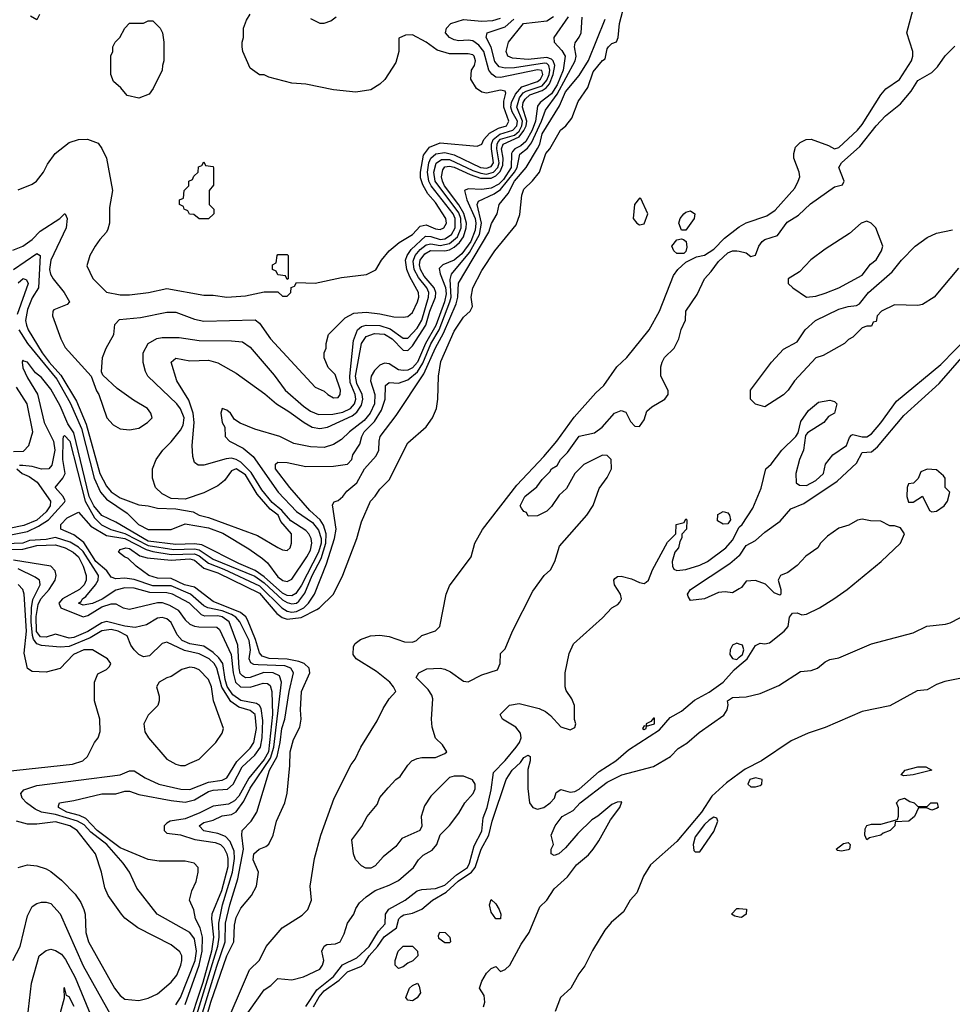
# Model space of a CAD drawing. Header units: inches. Extents: x 2348352 to 2479776, y 460422 to 613655.
# Tile 466 of 590: x 2436896 to 2440919, y 552501 to 556747. Entities that reach past the tile are written whole.
import ezdxf

# ---------------------------------------------------------------- set-up
doc = ezdxf.new("R2010")
doc.units = ezdxf.units.IN
doc.header["$MEASUREMENT"] = 0
doc.layers.add('C4535', color=7, linetype='Continuous')
doc.layers.add('C4545', color=7, linetype='Continuous')

msp = doc.modelspace()

# ---------------------------------------------------------------- linework, layer by layer
at = {"layer": 'C4535', "color": 4}
for points, elevation in [([(2437680.5, 552370), (2437721.2, 552510), (2437789.8, 552710), (2437819.7, 552770), (2437822.3, 552842.3), (2437830, 552874.8), (2437850, 552914.8), (2437896, 552970), (2437918, 553010), (2437926.6, 553070), (2437903.5, 553123.5), (2437906.6, 553150), (2437929.2, 553170), (2437958.4, 553181.6), (2437970, 553191.3), (2437989.4, 553230.6), (2438003.7, 553290), (2438039.3, 553370), (2438049.3, 553410.7), (2438060.9, 553530), (2438062, 553590), (2438076.6, 553643.4), (2438104.4, 553695.6), (2438109.6, 553730), (2438107, 553770), (2438112.3, 553850), (2438147, 553930), (2438144.5, 553950), (2438122.9, 553970), (2438099.4, 553979.4), (2438050, 553989.2), (2437971.8, 553991.8), (2437942.1, 554002.1), (2437930, 554017), (2437913.4, 554073.4), (2437879.1, 554159.1), (2437871.7, 554171.7), (2437848.4, 554190), (2437730, 554237.4), (2437650, 554300.3), (2437607.3, 554310), (2437550, 554337.6), (2437490, 554339.1), (2437452.7, 554350), (2437399, 554390), (2437364, 554424), (2437348, 554430), (2437322, 554450), (2437330, 554462), (2437354, 554470), (2437370, 554466.8), (2437414.6, 554434.6), (2437445.5, 554425.5), (2437550, 554415.5), (2437630, 554422.2), (2437650, 554416), (2437690, 554382), (2437750, 554360.9), (2437930, 554273.5), (2438005.5, 554185.5), (2438028.9, 554168.9), (2438050, 554162.2), (2438110.5, 554169.5), (2438177.3, 554202.7), (2438189.8, 554210.2), (2438249.2, 554270), (2438290, 554351.3), (2438349.6, 554510), (2438370, 554582), (2438408.7, 554670), (2438430, 554692), (2438450, 554722), (2438490, 554762), (2438570, 554922), (2438649.4, 554990.6), (2438677.2, 555030), (2438693.2, 555070), (2438699.3, 555110), (2438702.7, 555210), (2438713.2, 555273.2), (2438770, 555404), (2438810, 555464), (2438839, 555490), (2438849.2, 555510), (2438843.7, 555550), (2438850, 555591), (2438890, 555664.7), (2438945.2, 555750), (2439037.5, 555862.5), (2439052.9, 555907.1), (2439062, 555990), (2439070, 556016), (2439107.6, 556052.4), (2439138, 556090), (2439165.7, 556170), (2439182.4, 556190), (2439229.4, 556270), (2439251.2, 556288.8), (2439277.4, 556322.6), (2439305.1, 556394.9), (2439346, 556454), (2439370, 556522), (2439410, 556571), (2439422, 556578), (2439430, 556622), (2439435.3, 556630), (2439450, 556644.7), (2439470, 556652), (2439477.2, 556670), (2439482.7, 556730), (2439510, 556836)], 44), ([(2436850, 554524), (2436930, 554540.2), (2436977.5, 554562.5), (2437019.8, 554590), (2437090, 554666), (2437091.9, 554671.9), (2437084.2, 554690), (2437049.6, 554730), (2437082.4, 554770), (2437091.5, 554790), (2437082.2, 554850), (2437083.6, 554936.4), (2437085.2, 554950), (2437090, 554953.4), (2437112, 554930), (2437178.4, 554670), (2437219.1, 554599.1), (2437249, 554569), (2437289, 554549), (2437350, 554531.8), (2437450, 554478.7), (2437561.5, 554461.5), (2437650, 554464.7), (2437670, 554460.1), (2437730, 554420.9), (2437910, 554346.6), (2437950, 554317.9), (2438030, 554244.6), (2438050, 554233.4), (2438070, 554227.3), (2438090, 554231.3), (2438100.7, 554239.3), (2438125.6, 554274.4), (2438157.3, 554350), (2438196.7, 554423.3), (2438217, 554490), (2438218.5, 554530), (2438207.1, 554567.1), (2438192.6, 554590), (2438148, 554630), (2438060.7, 554730), (2437999.5, 554810), (2437999, 554830), (2438010, 554838.8), (2438050, 554837.1), (2438130, 554820.7), (2438250, 554821.6), (2438309.5, 554830.5), (2438329.2, 554850), (2438332.3, 554870), (2438363.3, 554916.7), (2438371.5, 554950), (2438382.4, 554970), (2438426.4, 555013.6), (2438457.1, 555062.9), (2438473, 555110), (2438474, 555170), (2438490, 555182.8), (2438530, 555179.5), (2438570, 555194.4), (2438611.3, 555228.7), (2438634.6, 555265.5), (2438670, 555348.9), (2438705.2, 555410), (2438751.9, 555530), (2438757.1, 555550), (2438753.3, 555626.7), (2438758.5, 555650), (2438836.6, 555743.4), (2438879.4, 555820.6), (2438888, 555870), (2438869.8, 555950), (2438874.9, 555965.1), (2438943.3, 555996.7), (2438970, 556014.3), (2439030.6, 556090), (2439042.2, 556110), (2439053.4, 556166.6), (2439086.4, 556193.6), (2439103.7, 556216.3), (2439147, 556310), (2439163.5, 556356.5), (2439214, 556426), (2439291.5, 556570), (2439296.9, 556590), (2439289.4, 556630), (2439292.1, 556647.9), (2439310, 556671), (2439317.6, 556690), (2439321.7, 556758.3)], 52), ([(2436866.3, 555753.7), (2436910, 555770.7), (2436950, 555799.1), (2436984.4, 555835.6), (2437068.7, 555890), (2437088.7, 555910), (2437092, 555910), (2437101, 555890), (2437097.1, 555850), (2437030.4, 555710), (2437024.6, 555670), (2437029.2, 555649.2), (2437040.4, 555630), (2437088, 555570), (2437110.7, 555530), (2437100.7, 555519.3), (2437043.8, 555496.2), (2437038.8, 555490), (2437037.3, 555470), (2437074, 555370), (2437092.8, 555332.8), (2437204.7, 555210), (2437227.1, 555147.1), (2437238, 555130), (2437272, 555030), (2437299.6, 554999.6), (2437330, 554982), (2437370, 554978), (2437410, 554984.7), (2437448, 555010), (2437468, 555030), (2437462, 555050), (2437448, 555070), (2437386.3, 555106.3), (2437316, 555156), (2437254, 555214), (2437248.9, 555228.9), (2437253.2, 555290), (2437269.2, 555330), (2437302.7, 555390), (2437307, 555433), (2437326, 555454), (2437416.6, 555463.4), (2437530, 555485.5), (2437570, 555486), (2437650, 555454.9), (2437690, 555446.4), (2437912, 555452), (2437930, 555438.8), (2437977.3, 555370), (2438170, 555162), (2438210, 555144.7), (2438224.7, 555130), (2438250, 555116), (2438270, 555118), (2438279, 555130), (2438279.3, 555150), (2438256.4, 555216.4), (2438227.3, 555247.3), (2438208.9, 555288.9), (2438208.7, 555310), (2438218, 555330), (2438218, 555350), (2438228, 555390), (2438299.3, 555460.7), (2438338, 555482), (2438390, 555486), (2438450, 555479.1), (2438510, 555465.5), (2438550, 555464), (2438570, 555467.7), (2438590, 555484), (2438612.4, 555530), (2438618.3, 555550), (2438616.9, 555570), (2438578.2, 555638.2), (2438565.6, 555670), (2438560.3, 555710), (2438567.4, 555730), (2438584.6, 555755.4), (2438646.3, 555813.7), (2438670, 555812.1), (2438710, 555799), (2438730, 555801.8), (2438758.7, 555821.3), (2438774.7, 555850), (2438774.5, 555890), (2438766.2, 555910), (2438670.6, 556030), (2438660.9, 556050), (2438655.4, 556090), (2438661.3, 556130), (2438669, 556150), (2438691.1, 556168.9), (2438730, 556174), (2438770, 556163.9), (2438883, 556110), (2438910, 556106.6), (2438930, 556113.4), (2438939.8, 556130), (2438931.6, 556190), (2438931.7, 556210), (2438938.4, 556230), (2438967.3, 556252.7), (2439022.7, 556270), (2439040.2, 556290), (2439042.7, 556310), (2439020.9, 556350), (2439015, 556370), (2439017.5, 556390), (2439034.1, 556425.9), (2439062.3, 556457.7), (2439130, 556481.2), (2439142.6, 556490), (2439153, 556510), (2439147.7, 556527.7), (2439130, 556530.6), (2438970, 556497.2), (2438950, 556499.8), (2438932.2, 556512.2), (2438919.2, 556530), (2438898.4, 556610), (2438877.2, 556637.2), (2438850, 556655.4), (2438830, 556658.9), (2438790, 556655.4), (2438770, 556660.5), (2438749.4, 556670), (2438732.7, 556690), (2438737.2, 556710), (2438756, 556730), (2438810, 556748.5), (2438890, 556740.7), (2438936.2, 556743.8), (2438970, 556754)], 72), ([(2436869.6, 555670.4), (2436970, 555738.4), (2436984, 555730), (2436977.6, 555590), (2436950, 555547), (2436930, 555497.2), (2436920.9, 555450), (2436925.3, 555430), (2436932.2, 555410), (2436992.9, 555310), (2437022.6, 555270), (2437074.1, 555214.1), (2437141.6, 555101.6), (2437182.7, 555002.7), (2437241.8, 554790), (2437270, 554734.9), (2437290, 554710.4), (2437330, 554685.3), (2437410, 554654.8), (2437450.9, 554650.9), (2437490, 554641), (2437570, 554638), (2437644.1, 554624.1), (2437670.5, 554610.5), (2437710, 554600.4), (2437922, 554522), (2438010, 554471), (2438030, 554461), (2438050, 554458), (2438062, 554470), (2438068.7, 554490), (2438068.7, 554530), (2438023.1, 554583.1), (2438010.8, 554610), (2437976, 554636), (2437920.2, 554700.2), (2437870, 554783.5), (2437830, 554809.6), (2437810, 554800.9), (2437779.6, 554760.4), (2437750, 554737), (2437690, 554706), (2437610, 554679), (2437550, 554682), (2437510, 554702), (2437482, 554730), (2437469.3, 554769.3), (2437469.2, 554810), (2437485.2, 554850), (2437513.2, 554890), (2437550, 554926.8), (2437590, 554976.3), (2437601.7, 554998.3), (2437605.4, 555030), (2437590, 555069.4), (2437573.3, 555090), (2437449, 555210), (2437439, 555230), (2437429.1, 555269.1), (2437429.2, 555310), (2437450, 555350.7), (2437487.5, 555372.5), (2437510, 555376.3), (2437584.1, 555375.9), (2437670, 555363.8), (2437810, 555362), (2437857.1, 555357.1), (2437890, 555334.8), (2437993.5, 555213.5), (2438040.5, 555150), (2438120.9, 555080.9), (2438150, 555058.7), (2438184.4, 555044.4), (2438246.3, 555046.3), (2438290, 555054.7), (2438323, 555070), (2438339.8, 555090), (2438346.6, 555110), (2438343.1, 555130), (2438322.2, 555182.2), (2438319.9, 555210), (2438336.2, 555363.8), (2438353, 555410), (2438370, 555423.6), (2438390.7, 555429.3), (2438450, 555428.5), (2438494.1, 555414.1), (2438550, 555373.7), (2438570, 555373.7), (2438610, 555417.4), (2438630, 555450.6), (2438659.8, 555550), (2438660.3, 555570), (2438651.6, 555590), (2438615.8, 555635.8), (2438597.5, 555670), (2438593.8, 555706.2), (2438602.4, 555730), (2438624.1, 555755.9), (2438650, 555776.2), (2438670, 555779.8), (2438710, 555772.5), (2438750, 555781.2), (2438784.5, 555810), (2438800.5, 555850), (2438799.1, 555890), (2438790, 555914.6), (2438688.5, 556050), (2438683, 556090), (2438692, 556128), (2438715.5, 556144.5), (2438750, 556144.5), (2438850, 556097.2), (2438885.1, 556085.1), (2438910, 556081.2), (2438940.3, 556090), (2438958.3, 556110), (2438964.8, 556130), (2438953.8, 556190), (2438955, 556210), (2438960.4, 556219.6), (2438970, 556231.2), (2439030.5, 556249.5), (2439050, 556266.9), (2439062.6, 556290), (2439064.9, 556310), (2439040.2, 556370), (2439052.4, 556410), (2439068.4, 556431.6), (2439080.5, 556439.5), (2439150, 556462.5), (2439170, 556485.6), (2439179.4, 556510), (2439183.2, 556530), (2439178.2, 556550), (2439170, 556557.8), (2439159.8, 556559.8), (2439030, 556539.9), (2438990, 556538), (2438964.2, 556544.2), (2438946.2, 556566.1), (2438929.1, 556629.1), (2438907.8, 556670), (2438912.7, 556690), (2438990, 556716.9), (2439026.9, 556750)], 68), ([(2436890, 556014), (2436950, 556038), (2436968, 556050), (2436999, 556090), (2437015.5, 556124.5), (2437048.7, 556170), (2437110, 556218), (2437149.1, 556230.9), (2437188.9, 556231.1), (2437234, 556214), (2437250.9, 556190.9), (2437271, 556150), (2437296, 556010), (2437283.5, 555936.5), (2437282.8, 555870), (2437276.8, 555843.2), (2437271, 555830), (2437241.1, 555798.9), (2437221, 555770), (2437198, 555730), (2437186, 555686), (2437211.6, 555631.6), (2437270, 555572), (2437330, 555561), (2437370, 555561), (2437451.1, 555571.1), (2437530, 555587.3), (2437690, 555558.8), (2437730, 555558.8), (2437790, 555551), (2437870, 555556), (2437950, 555574), (2438010, 555574), (2438030, 555554), (2438050, 555554), (2438066, 555570), (2438067.3, 555592.7), (2438082, 555598), (2438090, 555614), (2438170, 555611.3), (2438284.7, 555635.3), (2438392.5, 555647.5), (2438432.3, 555667.7), (2438457.2, 555710), (2438489.6, 555750.4), (2438533.4, 555786.6), (2438590, 555820.5), (2438623.6, 555856.4), (2438650, 555861.7), (2438690, 555844.9), (2438710, 555842.6), (2438726, 555850), (2438737.4, 555870), (2438734, 555890), (2438690, 555958.7), (2438656, 555996), (2438635.1, 556035.1), (2438625.3, 556065.3), (2438624.2, 556090), (2438637.3, 556162.7), (2438663.3, 556196.7), (2438710, 556215.5), (2438870, 556201), (2438890, 556210.8), (2438898.7, 556230), (2438921.9, 556258.1), (2438960.9, 556279.1), (2438995.6, 556290), (2439006.6, 556310), (2438984.5, 556370), (2438984.9, 556395.1), (2438993, 556430), (2438990, 556439), (2438970, 556443.7), (2438910, 556429.5), (2438890, 556435.1), (2438866, 556450), (2438842.7, 556490), (2438845.2, 556530), (2438858, 556550), (2438862, 556570), (2438857, 556590), (2438850, 556595.6), (2438830, 556599.6), (2438750, 556599.5), (2438696.2, 556616.2), (2438648.7, 556650), (2438590, 556682), (2438559.6, 556680.4), (2438532, 556668), (2438531.3, 556610), (2438518, 556562), (2438470.5, 556489.5), (2438450, 556469), (2438410, 556445.2), (2438346, 556434), (2438250, 556445.2), (2438130, 556469.3), (2438070, 556473.2), (2437970, 556499), (2437950, 556508.7), (2437930, 556509), (2437890, 556538), (2437858, 556610), (2437855.3, 556630), (2437855.3, 556650), (2437862, 556670), (2437862, 556710), (2437874.6, 556745.4), (2437890, 556771.3)], 76), ([(2436892.7, 555410), (2436929.3, 555350), (2437056.1, 555196.1), (2437114.4, 555094.4), (2437163.3, 554983.3), (2437216.8, 554770), (2437244.3, 554710), (2437270, 554679.6), (2437359.4, 554619.4), (2437408, 554570), (2437450, 554548.4), (2437550, 554548.3), (2437610, 554572.4), (2437710, 554555.2), (2437772.7, 554532.7), (2437885.1, 554465.1), (2437943.4, 554423.4), (2437965, 554404.9), (2438010, 554343.9), (2438030.9, 554329.1), (2438050, 554324.2), (2438070, 554334.3), (2438134.9, 554430), (2438150, 554458.7), (2438155.8, 554490), (2438153.4, 554510), (2438143.7, 554530), (2438130, 554543.7), (2438065.4, 554585.4), (2438026.9, 554630), (2437985.4, 554665.4), (2437940, 554720), (2437894.7, 554794.7), (2437850, 554838.2), (2437830, 554850.6), (2437810, 554855.9), (2437786.3, 554853.7), (2437690, 554825.2), (2437666.3, 554826.3), (2437650, 554838), (2437643.2, 554863.2), (2437639.6, 554910), (2437648.9, 555010), (2437643.8, 555050), (2437625.9, 555105.9), (2437574, 555190), (2437549.2, 555270), (2437570, 555286.8), (2437630, 555275.5), (2437710, 555278.4), (2437750, 555266.7), (2437830, 555223), (2437953.1, 555133.1), (2438003.8, 555090), (2438057.6, 555057.6), (2438122.4, 555010), (2438158, 554990), (2438190, 554983.5), (2438223.7, 554990), (2438330, 555039), (2438350, 555055), (2438370, 555084.6), (2438376.3, 555110), (2438373.1, 555130), (2438350, 555178.7), (2438344.7, 555210), (2438369.8, 555350), (2438390, 555380.3), (2438425.8, 555394.2), (2438470, 555391), (2438502.4, 555370), (2438550, 555321.5), (2438570, 555320.3), (2438590, 555340.3), (2438648.5, 555430), (2438665, 555490), (2438689.2, 555550), (2438690.5, 555570), (2438683.9, 555590), (2438641.3, 555641.3), (2438624.5, 555670), (2438620.2, 555690), (2438623.2, 555710), (2438642.9, 555737.1), (2438668.4, 555751.6), (2438730, 555750.7), (2438750, 555755.1), (2438770, 555766.1), (2438793.4, 555786.6), (2438809.9, 555810), (2438822.5, 555850), (2438823.6, 555870), (2438811.8, 555911.8), (2438790, 555948.3), (2438729.1, 556030), (2438719.8, 556050), (2438715.5, 556070), (2438720.6, 556099.4), (2438730, 556112.3), (2438750, 556116), (2438770, 556111.5), (2438838.7, 556078.7), (2438883.7, 556063.7), (2438930, 556063.8), (2438950, 556073.4), (2438968, 556092), (2438980.2, 556119.8), (2438981.2, 556150), (2438973.8, 556190), (2438981, 556210), (2439050, 556242.3), (2439071, 556269), (2439080.3, 556290), (2439083.2, 556310), (2439064.9, 556370), (2439068, 556390), (2439075.7, 556404.3), (2439096.5, 556423.5), (2439150, 556441.3), (2439167, 556453), (2439180.9, 556470), (2439197.8, 556510), (2439203.9, 556550), (2439197.3, 556570), (2439190, 556577.3), (2439170, 556584.2), (2439090, 556575), (2439021.1, 556581.1), (2439000.9, 556590), (2438994.5, 556610), (2439005.1, 556650), (2439069.6, 556730), (2439170, 556742.4), (2439198.6, 556761.4)], 64), ([(2439261.2, 556758.8), (2439200.5, 556670), (2439201.6, 556650), (2439234.8, 556614.8), (2439249.1, 556589.1), (2439240.4, 556530), (2439213.9, 556466.1), (2439190, 556427.8), (2439140.4, 556390), (2439130, 556374), (2439121.2, 556310), (2439106.8, 556270), (2439078.7, 556221.3), (2439057.4, 556202.6), (2439032.2, 556190), (2439022.1, 556177.9), (2439018.1, 556170), (2439015.3, 556110), (2438982.7, 556057.3), (2438962.2, 556037.8), (2438930, 556020.4), (2438890, 556014.1), (2438830, 556017.4), (2438815.1, 556010), (2438824.7, 555970), (2438860.4, 555890), (2438864.1, 555870), (2438861, 555839), (2438842.3, 555790), (2438802.5, 555737.5), (2438770, 555709.3), (2438721.2, 555690), (2438705.6, 555674.4), (2438709.6, 555650.4), (2438732.6, 555592.6), (2438735.4, 555564.6), (2438728.8, 555530), (2438691.1, 555428.9), (2438646.9, 555350), (2438611.7, 555270), (2438590, 555245.6), (2438570, 555235), (2438550, 555233.4), (2438530, 555237.7), (2438490, 555263.1), (2438470, 555265.3), (2438450, 555257.6), (2438425.8, 555234.2), (2438412.6, 555210), (2438409.8, 555190), (2438427.5, 555130), (2438426.9, 555090), (2438407.5, 555050), (2438381.5, 555018.5), (2438318.9, 554970), (2438284.1, 554935.9), (2438250, 554915.6), (2438210, 554902.4), (2438150, 554905.3), (2438079.2, 554919.2), (2438018, 554950), (2437910, 554981.1), (2437847.6, 555007.6), (2437822.9, 555022.9), (2437804.9, 555050), (2437790, 555063), (2437769.4, 555070.6), (2437763.6, 555050), (2437769.7, 555009.7), (2437780.9, 554990), (2437782.9, 554950), (2437800.7, 554930), (2437859.3, 554899.3), (2437902.8, 554862.8), (2438011.1, 554710), (2438090, 554626.4), (2438158.5, 554578.5), (2438184.8, 554544.8), (2438195.8, 554510), (2438195.8, 554490), (2438185.5, 554450), (2438112.1, 554307.9), (2438087.1, 554272.9), (2438070, 554262.7), (2438050, 554263.2), (2438030, 554273.3), (2437950, 554343.7), (2437911.3, 554371.3), (2437841.2, 554401.2), (2437681.6, 554481.6), (2437650, 554487.2), (2437570, 554483.5), (2437450, 554497.4), (2437310, 554579.7), (2437250, 554609.2), (2437216.1, 554650), (2437195.8, 554690), (2437130, 554966), (2437103.5, 555003.5), (2437070, 555081.3), (2437030, 555153.1), (2436990, 555204.6), (2436964.1, 555224.1), (2436930, 555270.3), (2436913.7, 555273.7), (2436910, 555278.8), (2436906, 555270), (2436910, 555246), (2436930, 555202), (2436972.5, 555132.5), (2437002.1, 555010), (2437041.4, 554930), (2437048.3, 554890), (2437034.4, 554825.6), (2437021.2, 554810), (2436990, 554809), (2436950, 554820.2), (2436910, 554824.9), (2436895.9, 554824.1)], 56), ([(2436982, 556770), (2436970, 556746), (2436942, 556762)], 76), ([(2437656.4, 552370), (2437745.7, 552665.7), (2437782.4, 552770), (2437784.1, 552850), (2437802.3, 552930), (2437837.5, 553042.5), (2437861.4, 553170), (2437854, 553230), (2437856, 553250), (2437895.1, 553290), (2437918.4, 553330), (2437973.7, 553510), (2438006, 553570), (2438020.2, 553630), (2438027.3, 553690), (2438039.1, 553730), (2438057.8, 553850), (2438076.9, 553930), (2438065.1, 553950), (2438039.7, 553959.7), (2437924.4, 553964.4), (2437906.6, 553966.6), (2437893.7, 553973.7), (2437885.4, 553990), (2437891.6, 554030), (2437885.8, 554070), (2437845.3, 554150), (2437828.6, 554170), (2437810, 554181.3), (2437770, 554198.1), (2437707.3, 554210), (2437690, 554219.8), (2437633, 554270), (2437550, 554305.4), (2437470, 554305.7), (2437390, 554332.8), (2437350, 554338.2), (2437310, 554335.6), (2437290, 554342.7), (2437271.6, 554370), (2437224.7, 554410), (2437172.2, 554492.2), (2437130, 554526), (2437074, 554550), (2437074, 554570), (2437101.2, 554598.8), (2437150, 554622.8), (2437202.5, 554562.5), (2437270, 554522.2), (2437350, 554509.4), (2437441.6, 554461.6), (2437470, 554453.7), (2437550, 554441.2), (2437650, 554444.1), (2437670, 554434.3), (2437710, 554402.6), (2437776.6, 554376.6), (2437930, 554305.5), (2438026.7, 554210), (2438050, 554195.9), (2438070, 554191.8), (2438090, 554194.3), (2438121, 554210), (2438142.2, 554230), (2438167.2, 554270), (2438220, 554400), (2438253.7, 554510), (2438260.4, 554550), (2438245.2, 554654.8), (2438252.9, 554667.1), (2438270, 554674), (2438289.2, 554690), (2438306.5, 554713.5), (2438349.6, 554750), (2438383, 554810), (2438434, 554866), (2438445.1, 554890), (2438446, 554930), (2438451.6, 554950), (2438519.5, 555040.5), (2438639.9, 555220.1), (2438690, 555331.8), (2438724.8, 555395.2), (2438778.1, 555521.9), (2438785.7, 555550), (2438789.1, 555610.9), (2438919.1, 555830), (2438931.5, 555868.5), (2438956, 555910), (2438964.5, 555950), (2439002.9, 555997.1), (2439029.8, 556050), (2439080.4, 556110), (2439129.1, 556190.9), (2439139.2, 556210), (2439150, 556254.4), (2439224.4, 556375.6), (2439250, 556436.4), (2439310, 556506.4), (2439350, 556570.6), (2439421.3, 556750)], 48), ([(2438150, 556752), (2438190, 556732), (2438210, 556732), (2438238, 556742), (2438260.4, 556759.6)], 76), ([(2437770, 552374.8), (2437888, 552650), (2437930, 552690.7), (2437959.3, 552750), (2438028.7, 552830), (2438114.2, 552885.8), (2438139, 552910), (2438154, 552950), (2438149.3, 553010), (2438167, 553130), (2438195.1, 553230), (2438251.8, 553390), (2438325.1, 553534.9), (2438342.5, 553557.5), (2438367.6, 553610), (2438437.5, 553722.5), (2438463.3, 553776.7), (2438490, 553818), (2438518, 553850), (2438509, 553870), (2438492.3, 553890), (2438435.3, 553935.3), (2438347.6, 553990), (2438334.5, 554010), (2438336.5, 554043.5), (2438343.7, 554056.3), (2438366, 554074), (2438408.7, 554090), (2438450, 554092.4), (2438490, 554086.4), (2438556.5, 554063.5), (2438590, 554062.8), (2438608, 554070), (2438630, 554091.3), (2438690, 554112), (2438708, 554130), (2438736.2, 554270), (2438750, 554306), (2438843.6, 554430), (2438859.3, 554490), (2438891.9, 554548.1), (2439040.5, 554739.5), (2439157, 554863), (2439212.6, 554930), (2439287.7, 555032.3), (2439381.5, 555138.5), (2439415.1, 555170), (2439472.3, 555250), (2439515.1, 555290), (2439611, 555409), (2439655.1, 555490), (2439715.9, 555644.1), (2439735.1, 555670), (2439770, 555701), (2439815.3, 555724.7), (2439850, 555730.8), (2439890, 555758), (2439935.8, 555804.2), (2439993.2, 555850), (2440000, 555853.8)], 36), ([(2437856, 552430), (2437950, 552562.8), (2437978.6, 552581.4), (2438010, 552611.3), (2438070, 552606), (2438120.2, 552619.8), (2438190, 552652), (2438202, 552670), (2438208, 552690), (2438199, 552730), (2438208.7, 552751.3), (2438221.2, 552758.8), (2438258, 552762), (2438278, 552770), (2438295.1, 552804.9), (2438309.4, 552850), (2438337.2, 552890), (2438345.6, 552914.4), (2438362, 552938), (2438390, 552964.7), (2438429.2, 552990.8), (2438490, 553014), (2438530, 553034.8), (2438594, 553090), (2438616.4, 553123.6), (2438636.4, 553143.6), (2438674.6, 553165.4), (2438695.3, 553190), (2438709.1, 553230.9), (2438750, 553271.3), (2438790, 553324.7), (2438816, 553370), (2438852.7, 553410), (2438861.2, 553430), (2438861.2, 553450), (2438849.3, 553469.3), (2438810, 553484), (2438770, 553484), (2438750, 553479), (2438670, 553399), (2438642.8, 553357.2), (2438627.3, 553310), (2438631, 553269), (2438622, 553250), (2438544.5, 553215.5), (2438518.5, 553181.5), (2438464, 553136), (2438430, 553098), (2438410, 553088), (2438388.4, 553088.4), (2438370, 553098), (2438344.7, 553124.7), (2438335.3, 553150), (2438329.2, 553210), (2438372.5, 553267.5), (2438395.3, 553310), (2438438, 553362), (2438450, 553392), (2438485.6, 553434.4), (2438518, 553470), (2438536.5, 553483.5), (2438570, 553532), (2438588, 553550), (2438610, 553561), (2438630, 553564.7), (2438690, 553564.7), (2438730, 553582), (2438738, 553590), (2438720.4, 553620.4), (2438689, 553649), (2438675.5, 553695.5), (2438671.8, 553730), (2438678.6, 553818.6), (2438673.9, 553833.9), (2438657.7, 553857.7), (2438606, 553910), (2438618, 553930), (2438652.9, 553947.1), (2438710, 553950.3), (2438730, 553946.7), (2438754.9, 553934.9), (2438810, 553894.8), (2438830, 553891), (2438890, 553921), (2438957.2, 553942.8), (2438968.7, 553970), (2438970, 554014), (2438990, 554034), (2439022, 554110), (2439110, 554282), (2439159, 554350), (2439185.6, 554374.4), (2439204, 554410), (2439223.9, 554476.1), (2439342, 554610), (2439370, 554652), (2439395.5, 554724.5), (2439430, 554772), (2439448.7, 554810), (2439448, 554850), (2439430, 554868), (2439410, 554868.7), (2439330, 554828.7), (2439291.3, 554790), (2439255.3, 554724.7), (2439223.5, 554696.5), (2439190, 554648), (2439170, 554628), (2439130, 554608), (2439090, 554606), (2439082, 554622), (2439070, 554626), (2439060.2, 554640.2), (2439055.3, 554650), (2439075.3, 554690), (2439127.3, 554732.7), (2439150, 554764.7), (2439183.2, 554796.8), (2439190, 554810.7), (2439215.1, 554824.9), (2439229.2, 554850), (2439259.5, 554880.5), (2439310, 554950.8), (2439374.8, 554965.2), (2439409, 554990), (2439462, 555050), (2439490, 555062), (2439510, 555054), (2439530, 555014), (2439550, 554994), (2439570, 554992), (2439590, 555022), (2439601.2, 555058.8), (2439622.9, 555077.1), (2439679, 555110), (2439692.7, 555130), (2439692.5, 555147.5), (2439662, 555210), (2439662, 555250), (2439668, 555270), (2439678, 555290), (2439719, 555330), (2439739, 555370), (2439748.9, 555411.1), (2439768.4, 555451.6), (2439768.7, 555490), (2439818, 555562), (2439849.3, 555630), (2439878.8, 555661.2), (2439910, 555704.9), (2439950, 555742), (2439970, 555750.5), (2439990, 555750.6), (2440000, 555748.2)], 32), ([(2436890, 555611.8), (2436910.4, 555630.4), (2436925.8, 555625.8), (2436932.3, 555610), (2436884.7, 555475.3)], 64), ([(2436870, 554884.4), (2436913.1, 554886.9), (2436935.6, 554910), (2436952.1, 554970), (2436927.7, 555090), (2436882.7, 555162.7)], 64), ([(2436883.6, 554810), (2436907.1, 554790), (2436937.3, 554777.3), (2436972, 554752), (2437028.2, 554670), (2437026.9, 554650), (2437010, 554624.9), (2436970, 554588.6), (2436914.1, 554565.9), (2436850, 554552.8)], 56), ([(2438130, 552491.8), (2438177.1, 552562.9), (2438250, 552621.3), (2438289.1, 552670.9), (2438350, 552700.9), (2438403.5, 552750), (2438444.1, 552815.9), (2438472, 552848), (2438473.7, 552890), (2438489, 552911), (2438559.3, 552950), (2438610, 552990.4), (2438630, 552996.4), (2438690, 552999.5), (2438730, 553014.6), (2438780.4, 553059.6), (2438827.1, 553090), (2438836.5, 553110), (2438856.4, 553183.6), (2438890, 553247.3), (2438895.5, 553304.5), (2438912, 553350), (2438930, 553426), (2438939.1, 553500.9), (2438990, 553552.2), (2439037.7, 553610), (2439052.4, 553630), (2439059.1, 553650), (2439056.3, 553670), (2439036, 553696), (2438979, 553730), (2438968.7, 553750), (2439009.5, 553790.5), (2439050, 553798), (2439136.4, 553776.4), (2439163.8, 553763.8), (2439186, 553746), (2439230, 553698), (2439270, 553684.7), (2439290, 553694), (2439295.3, 553710), (2439288.7, 553728.7), (2439288.7, 553790), (2439278, 553818), (2439253.6, 553853.6), (2439249, 553870), (2439249, 553930), (2439266.8, 554013.2), (2439285.4, 554054.6), (2439410, 554167.3), (2439449.6, 554210.4), (2439475.6, 554224.4), (2439485.1, 554234.9), (2439491.6, 554250), (2439487.6, 554270), (2439462.4, 554310), (2439459.5, 554330), (2439462.7, 554337.3), (2439474, 554346), (2439490, 554347), (2439535.6, 554335.6), (2439570, 554319.1), (2439590, 554316), (2439598.6, 554321.4), (2439608.7, 554330), (2439625.6, 554374.4), (2439690, 554494), (2439726, 554530), (2439728, 554570), (2439762, 554578), (2439770, 554594), (2439774, 554590), (2439772, 554550), (2439752, 554528), (2439752, 554512), (2439743.6, 554496.4), (2439738, 554470), (2439722, 554450), (2439711, 554410), (2439711.3, 554390), (2439718, 554378), (2439731.1, 554371.1), (2439770, 554376.3), (2439830, 554394.4), (2439862.7, 554410), (2439942, 554470), (2439970, 554502), (2440000, 554558.7)], 28), ([(2437633, 552367), (2437751.4, 552751.4), (2437755.9, 552790), (2437755, 552850), (2437771.3, 552930), (2437813.7, 553070), (2437823.2, 553130), (2437821.3, 553161.3), (2437803.4, 553203.4), (2437783.7, 553223.7), (2437750, 553237.4), (2437690, 553248.2), (2437669.5, 553270), (2437690, 553284.9), (2437730, 553294.4), (2437770, 553314), (2437810, 553319.5), (2437830, 553330.4), (2437863.4, 553376.6), (2437890, 553433.1), (2437977.7, 553562.3), (2437992.6, 553610), (2438025.3, 553890), (2438016.6, 553916.6), (2437990, 553930.7), (2437948.7, 553931.3), (2437889.7, 553909.7), (2437870, 553908.4), (2437856.8, 553916.8), (2437847.7, 553927.7), (2437842.9, 553950), (2437837.4, 554050), (2437799.7, 554150), (2437770, 554171.3), (2437750, 554176), (2437694.6, 554174.6), (2437680, 554180), (2437627.8, 554230), (2437554.5, 554270), (2437530, 554274.8), (2437457, 554277), (2437390, 554294.8), (2437350, 554296.8), (2437310, 554287.4), (2437251.6, 554248.4), (2437210, 554229.8), (2437170, 554222), (2437149, 554230), (2437161.5, 554238.5), (2437167, 554250), (2437180.6, 554259.4), (2437223.5, 554310), (2437234.2, 554330), (2437236.1, 554350), (2437170, 554453.6), (2437150, 554472.3), (2437114.3, 554494.3), (2437050, 554513.7), (2437010, 554505), (2436938.5, 554501.5), (2436910, 554489.9), (2436834.1, 554485.9)], 52), ([(2436850, 554461.8), (2436910, 554464), (2436970, 554479.2), (2437050, 554482.9), (2437091.6, 554470), (2437126, 554450), (2437149.6, 554430), (2437169.6, 554390), (2437182.9, 554350), (2437182.4, 554330), (2437174.3, 554310), (2437154.7, 554290), (2437081.1, 554250), (2437064.2, 554230), (2437074, 554210), (2437170, 554171.8), (2437190, 554177.4), (2437250, 554214.2), (2437290, 554228.3), (2437310, 554227.6), (2437342, 554210), (2437370, 554204.5), (2437490, 554234), (2437510, 554233.1), (2437542.3, 554222.3), (2437579.9, 554199.9), (2437610, 554158.7), (2437630, 554140.5), (2437650, 554131.2), (2437668.7, 554128.7), (2437746.9, 554126.9), (2437757.8, 554117.8), (2437808.8, 554008.8), (2437817.1, 553930), (2437827.3, 553890), (2437848.6, 553870), (2437890, 553869), (2437946.2, 553886.2), (2437964.9, 553884.9), (2437975.8, 553875.8), (2437984.2, 553850), (2437986.4, 553750), (2437969.9, 553590), (2437950, 553556.3), (2437883.7, 553476.3), (2437841.9, 553398.1), (2437822, 553378), (2437796.1, 553363.9), (2437730, 553355.8), (2437673.6, 553326.4), (2437610, 553300.2), (2437545.2, 553290), (2437530, 553282.4), (2437518.7, 553270), (2437518.9, 553250), (2437530, 553238.9), (2437590, 553231.1), (2437651.6, 553211.6), (2437738.8, 553198.8), (2437762.4, 553190), (2437776, 553176), (2437789.8, 553150), (2437794.5, 553130), (2437793.9, 553093.9), (2437767, 552990), (2437725.3, 552890), (2437722.9, 552870), (2437731.7, 552790), (2437723.2, 552730), (2437685.7, 552594.3), (2437619, 552390)], 56), ([(2437610, 552500.3), (2437669.9, 552670), (2437683.6, 552730), (2437684.1, 552790), (2437674.5, 552830), (2437655, 552870), (2437647.7, 552907.7), (2437629, 552950), (2437639, 552990), (2437657.2, 553030), (2437666, 553070), (2437665.2, 553090), (2437648.7, 553110), (2437610, 553118.7), (2437498, 553118), (2437450, 553125.6), (2437330, 553175.9), (2437230, 553250.6), (2437181.9, 553301.9), (2437154.6, 553314.6), (2437099.6, 553330), (2437062.7, 553350), (2437062.7, 553357.3), (2437068, 553370), (2437130, 553379.3), (2437250, 553408), (2437310, 553408.2), (2437350, 553419.5), (2437370, 553419.5), (2437410, 553405.3), (2437550, 553379), (2437610, 553372.3), (2437650, 553382.2), (2437710, 553417.8), (2437730, 553423.5), (2437792.1, 553427.9), (2437817.3, 553450), (2437855.4, 553524.6), (2437910, 553575), (2437935.2, 553610), (2437941.6, 553650), (2437944.4, 553724.4), (2437937.1, 553777.1), (2437929.9, 553789.9), (2437917.6, 553797.6), (2437850, 553810.6), (2437815.5, 553835.5), (2437791, 553871), (2437781.8, 553901.8), (2437772.2, 553970), (2437755, 553995), (2437730, 554018.4), (2437690, 554044.8), (2437630, 554054.8), (2437596.9, 554070), (2437574.7, 554094.7), (2437550, 554146.9), (2437530, 554162.9), (2437510, 554168.9), (2437490, 554165.6), (2437442.8, 554137.2), (2437394.7, 554125.3), (2437350, 554131.1), (2437270, 554152.2), (2437250, 554146.5), (2437190, 554109), (2437130, 554083.1), (2437110, 554079.2), (2437050, 554096.9), (2437010, 554083.7), (2436986.1, 554086.1), (2436969.1, 554109.1), (2436966.4, 554173.6), (2436975.3, 554224.7), (2436986.5, 554250), (2437022.7, 554290), (2437048.6, 554330), (2437053.3, 554350), (2437049.7, 554369.7), (2437029.7, 554389.7), (2436870, 554415.9)], 64), ([(2440000, 554292.3), (2439970, 554275.3), (2439939.3, 554279.3), (2439910, 554277), (2439850.5, 554249.5), (2439790, 554242), (2439779, 554259), (2439777.2, 554270), (2439789.2, 554290), (2439958.6, 554401.4), (2440000, 554435.7)], 24), ([(2437570, 552498), (2437590, 552530.4), (2437652.9, 552690), (2437659.1, 552730), (2437650, 552782.7), (2437629.2, 552810), (2437489.3, 552890), (2437401.2, 553001.2), (2437369.3, 553070), (2437342, 553110), (2437271.8, 553190), (2437202.5, 553242.6), (2437174.1, 553274.1), (2437145.6, 553290), (2437050, 553319.9), (2436990, 553329.8), (2436962.1, 553342.1), (2436925.1, 553370), (2436907.3, 553390), (2436900.9, 553410), (2436913.8, 553426.2), (2436970, 553443.8), (2437330, 553490.6), (2437370, 553507.3), (2437390, 553507.3), (2437436.7, 553476.7), (2437496, 553450), (2437591.5, 553428.5), (2437630, 553427), (2437710, 553458), (2437770, 553467.4), (2437790, 553478), (2437832, 553548), (2437890, 553604.9), (2437906, 553630), (2437917.3, 553690), (2437911.7, 553750), (2437890, 553768.4), (2437841.6, 553781.6), (2437806.5, 553806.5), (2437768.2, 553868.2), (2437746.2, 553950), (2437734.5, 553970), (2437712.8, 553990), (2437670, 554012.8), (2437606.3, 554026.3), (2437530, 554062.7), (2437510, 554057.2), (2437455.9, 554004.1), (2437430, 553999.3), (2437410, 554009.2), (2437390, 554029), (2437376, 554050), (2437359.5, 554090), (2437320.9, 554110), (2437290, 554116.8), (2437250, 554110.8), (2437199.4, 554080.6), (2437110, 554043.4), (2437070, 554041.5), (2436990, 554047.6), (2436970, 554055.3), (2436955.2, 554075.2), (2436950.9, 554090.9), (2436945.7, 554150), (2436947.2, 554210), (2436953.4, 554246.6), (2436984.2, 554310), (2436982.9, 554322.9), (2436980.9, 554330), (2436962.5, 554342.5), (2436890, 554378.8)], 68), ([(2436830, 553504), (2437123.3, 553536.7), (2437168.7, 553550), (2437189, 553570), (2437219, 553630), (2437234, 553650), (2437243.1, 553676.9), (2437242, 553730), (2437219, 553810), (2437219, 553890), (2437233.6, 553926.4), (2437270, 553944.7), (2437283.1, 553956.9), (2437288.7, 553970), (2437275.3, 553990), (2437209.5, 554029.5), (2437172, 554030), (2437127.7, 554010), (2437070, 553949.2), (2437010, 553933.2), (2436950, 553935.3), (2436929.4, 553949.4), (2436915.1, 554015.1), (2436925.8, 554110), (2436915.8, 554270), (2436909.5, 554290), (2436890, 554311.8)], 72), ([(2440000, 554054.4), (2439990, 554057.6), (2439970, 554049.3), (2439960.3, 554030), (2439959.6, 554010), (2439970, 553992.7), (2439990, 553988.4), (2440000, 553997.5)], 28), ([(2438162.9, 552490), (2438187.7, 552532.3), (2438210, 552558.6), (2438274.7, 552605.3), (2438310, 552640.2), (2438370, 552665.2), (2438383.7, 552676.3), (2438404.1, 552710), (2438439.5, 552750), (2438467.9, 552792.1), (2438522, 552830), (2438531.3, 552868.7), (2438540.8, 552879.2), (2438553.1, 552886.9), (2438590, 552894.3), (2438630, 552910.3), (2438676.9, 552950), (2438736, 552984), (2438787.9, 553032.1), (2438845.3, 553070), (2438860.9, 553090), (2438886, 553170), (2438919, 553230), (2438933.6, 553290), (2438994.5, 553470), (2439020.7, 553510), (2439056.2, 553543.8), (2439070, 553564.7), (2439090, 553574.8), (2439098, 553570), (2439098, 553550), (2439087.3, 553512.7), (2439088.5, 553431.5), (2439095.3, 553370), (2439109.1, 553349.1), (2439130, 553342), (2439156.9, 553350), (2439184.7, 553370), (2439202.4, 553390), (2439210, 553414), (2439230, 553426.4), (2439270, 553415.2), (2439290, 553418.8), (2439310, 553428.7), (2439395.6, 553504.4), (2439467.6, 553550), (2439522.3, 553597.7), (2439655.5, 553684.5), (2439702, 553738), (2439750, 553764.5), (2439807.2, 553812.8), (2439870, 553847.4), (2439930.8, 553890), (2439977.3, 553942.7), (2440000, 553961.8)], 24), ([(2438896.8, 552490), (2438902.2, 552510), (2438899.3, 552539.3), (2438879.3, 552570), (2438890, 552601), (2438910, 552635.5), (2438930, 552654.9), (2438950, 552664), (2438970, 552642.8), (2438990, 552650.4), (2439010.5, 552669.5), (2439059.6, 552760.4), (2439093.3, 552810), (2439139.1, 552920.9), (2439170, 552950.5), (2439201.5, 552998.5), (2439258.9, 553050), (2439297.1, 553102.9), (2439350, 553145.5), (2439370, 553170.3), (2439394.6, 553205.4), (2439444.4, 553295.6), (2439485.1, 553350), (2439493.4, 553373.4), (2439472.5, 553372.5), (2439450, 553362.9), (2439390, 553311.6), (2439364.2, 553295.8), (2439302.9, 553237.1), (2439250, 553175.3), (2439222, 553150), (2439202, 553142), (2439188, 553150), (2439188.7, 553170), (2439198, 553190), (2439188.7, 553230), (2439205.2, 553270), (2439236, 553310), (2439282.8, 553337.2), (2439313.3, 553370), (2439430, 553459.1), (2439494, 553490), (2439630, 553526), (2439703.6, 553570), (2439735.9, 553604.1), (2439773.1, 553626.9), (2439827.3, 553672.7), (2439932.7, 553747.3), (2439947.8, 553770), (2439951.9, 553791.9), (2439949, 553810), (2439970, 553824), (2440000, 553825.4)], 16), ([(2440000, 553496.3), (2439944.6, 553455.4), (2439881.7, 553398.3), (2439836.3, 553330), (2439730, 553203.5), (2439617.7, 553102.3), (2439587.3, 553052.7), (2439558.5, 552981.5), (2439529.5, 552950.5), (2439500.8, 552899.2), (2439447.1, 552852.9), (2439419.4, 552820.6), (2439367.3, 552732.7), (2439334, 552666), (2439307.6, 552632.4), (2439273, 552570), (2439229.3, 552530), (2439206.2, 552470)], 16), ([(2436890, 553091), (2436930, 553102.8), (2436970, 553097.3), (2437010, 553084.9), (2437030, 553073.4), (2437076.2, 553036.2), (2437135.3, 552975.3), (2437159.9, 552939.9), (2437173, 552910), (2437178, 552890), (2437181.6, 552810), (2437192.7, 552770), (2437304.9, 552570), (2437330, 552538.8), (2437350, 552522.8), (2437410, 552517.3), (2437450, 552527.7), (2437490, 552545.5), (2437550, 552596.3), (2437573.9, 552626.1), (2437591.8, 552670), (2437595.1, 552690), (2437595.1, 552710), (2437587.2, 552727.2), (2437550, 552757), (2437405.2, 552830), (2437350, 552872.7), (2437335.1, 552890), (2437277.2, 552970), (2437263.2, 553003.2), (2437249.1, 553070.9), (2437222.7, 553150), (2437144.5, 553250), (2437112.3, 553270), (2437050, 553287.6), (2436970, 553278), (2436930, 553278), (2436882, 553290)], 72), ([(2436867, 552690), (2436897.6, 552750), (2436930, 552882), (2436950, 552922), (2436970, 552936), (2436990, 552941), (2437010, 552941), (2437030, 552934.8), (2437070.4, 552890.4), (2437170, 552666.8), (2437310, 552414.8)], 68), ([(2440000, 552877), (2439980.4, 552880.4), (2439966, 552890), (2439990, 552914), (2440000, 552913.4)], 16), ([(2436930, 552442), (2436947.5, 552592.5), (2436980.5, 552710), (2437010, 552733.4), (2437030, 552738), (2437050, 552732.7), (2437076.4, 552716.4), (2437094.3, 552694.3), (2437136, 552616), (2437210, 552434.8)], 64), ([(2437131.7, 552491.7), (2437110, 552533), (2437098, 552538), (2437090, 552573.4), (2437086.6, 552570), (2437087.2, 552527.3), (2437056.4, 552410)], 56)]:
    msp.add_lwpolyline(points, dxfattribs=dict(at, elevation=elevation))
for points, elevation in [([(2437410, 556408.7), (2437360.2, 556420.2), (2437332.9, 556452.9), (2437300.2, 556480.2), (2437288.7, 556510), (2437288.9, 556591.1), (2437298, 556610), (2437298, 556630), (2437308, 556650), (2437328, 556670), (2437349.1, 556710.9), (2437370, 556732), (2437430, 556732), (2437450, 556742), (2437470, 556742), (2437502, 556710), (2437511.3, 556690), (2437518, 556650), (2437518, 556570), (2437511.3, 556550), (2437511, 556530), (2437471.3, 556450), (2437454.4, 556425.6)], 76), ([(2437670, 555888), (2437647.3, 555907.3), (2437628.4, 555908.4), (2437622, 555922), (2437606, 555930), (2437602, 555942), (2437586, 555950), (2437586, 555970), (2437602, 555978), (2437606, 556010), (2437626, 556030), (2437626, 556050), (2437642, 556058), (2437647.3, 556072.7), (2437666, 556090), (2437667.3, 556112.7), (2437682, 556118), (2437690, 556134), (2437698, 556118), (2437730, 556114), (2437732.7, 556107.3), (2437732.7, 556032.7), (2437714, 556010), (2437714, 555950), (2437734, 555930), (2437734, 555910), (2437710, 555888)], 76), ([(2439570, 555978), (2439547.3, 555950), (2439542, 555890), (2439558, 555870), (2439570, 555862.8), (2439590, 555866), (2439605.2, 555910), (2439575.3, 555975.3)], 44), ([(2439750, 555839.3), (2439739.7, 555870), (2439744.7, 555890), (2439760.5, 555910), (2439770, 555917.3), (2439790, 555922), (2439808, 555910), (2439805.3, 555890), (2439770, 555839.3)], 36), ([(2439730, 555738.4), (2439717, 555750), (2439709.7, 555770), (2439730, 555797.1), (2439750, 555802), (2439759.3, 555799.3), (2439770.6, 555790), (2439774.4, 555765.6), (2439770, 555748), (2439761, 555739)], 36), ([(2438050, 555626), (2438042, 555642), (2438010, 555646), (2438002, 555662), (2437986, 555670), (2437986, 555690), (2438002, 555698), (2438006, 555730), (2438010, 555734), (2438050, 555734), (2438054, 555730), (2438054, 555630)], 76), ([(2439930, 554572), (2439906.3, 554586.3), (2439907.5, 554612.5), (2439930, 554625.5), (2439950, 554620.7), (2439958, 554610), (2439962, 554590), (2439950, 554573.2)], 28), ([(2437630, 553955.1), (2437595.9, 553944.1), (2437550, 553914), (2437530.9, 553909.1), (2437498, 553890), (2437486, 553870), (2437498, 553830), (2437498, 553810), (2437491.3, 553790), (2437450, 553748), (2437431, 553710), (2437435.3, 553675.3), (2437451, 553650), (2437530, 553558), (2437570, 553536), (2437590, 553531), (2437610, 553531.3), (2437630, 553541), (2437670, 553558), (2437742, 553630), (2437768.7, 553670), (2437775.3, 553690), (2437732.3, 553810), (2437722.9, 553870), (2437710, 553901.2), (2437670, 553942.7), (2437650, 553952.3)], 72), ([(2439630, 553735.3), (2439619.1, 553720.9), (2439598, 553710), (2439599.6, 553700.4), (2439590, 553702), (2439582.8, 553690), (2439590, 553686), (2439599, 553690), (2439600.2, 553699.8), (2439633.6, 553710), (2439634, 553734)], 28), ([(2439890, 553307.6), (2439870, 553295.1), (2439850, 553276.4), (2439810, 553222.7), (2439800.5, 553190), (2439804.5, 553164.5), (2439810, 553158), (2439830, 553158), (2439890, 553246.4), (2439907.6, 553290), (2439903.2, 553303.2)], 24), ([(2438950, 552868.7), (2438930, 552898), (2438922, 552930), (2438930, 552952), (2438950, 552934), (2438964.7, 552910), (2438971.3, 552890), (2438970, 552869.2)], 16), ([(2438730, 552766), (2438704, 552784), (2438703.1, 552796.9), (2438708.7, 552811.3), (2438730.7, 552810.7), (2438752, 552790), (2438754, 552770), (2438750, 552766)], 16), ([(2438530, 552655.3), (2438515.3, 552670), (2438515.3, 552690), (2438529, 552730), (2438550, 552751), (2438590, 552751), (2438612, 552730), (2438614, 552710), (2438592, 552688), (2438570, 552678), (2438550, 552662)], 16), ([(2438590, 552515.3), (2438570, 552518), (2438562, 552530), (2438578, 552570), (2438590, 552582), (2438612, 552592), (2438619.6, 552579.6), (2438624.7, 552550), (2438610, 552528)], 16)]:
    msp.add_lwpolyline(points, close=True, dxfattribs=dict(at, elevation=elevation))
at = {"layer": 'C4545', "color": 4}
for points, elevation in [([(2440000, 555853.8), (2440030, 555870.4), (2440118.9, 555901.1), (2440154.9, 555925.1), (2440238.9, 556021.1), (2440254.5, 556050), (2440260.7, 556070), (2440257.6, 556090), (2440235.4, 556150), (2440235.1, 556170), (2440243, 556197), (2440262.4, 556217.6), (2440289.1, 556230.9), (2440310, 556231.1), (2440384.5, 556204.5), (2440410, 556190.4), (2440430, 556195.5), (2440510, 556270.7), (2440530, 556294.8), (2440610, 556422.8), (2440631.7, 556448.3), (2440691.3, 556488.7), (2440742.7, 556570), (2440749, 556590), (2440749, 556610), (2440722, 556690), (2440750, 556792)], 36), ([(2440000, 555748.2), (2440030, 555741), (2440050, 555726), (2440070, 555732), (2440083.7, 555770), (2440098, 555790), (2440110, 555798.4), (2440164.1, 555815.9), (2440206.6, 555873.4), (2440255.3, 555904.7), (2440307.8, 555952.2), (2440410, 556026.8), (2440445.6, 556034.4), (2440452.3, 556050), (2440429.6, 556110), (2440440.7, 556130), (2440520.1, 556199.9), (2440589.7, 556290), (2440630, 556332.7), (2440695.7, 556384.3), (2440741.6, 556438.4), (2440770, 556484.9), (2440830, 556519.1), (2440855.6, 556544.4), (2440888.3, 556591.7), (2440930, 556633.4)], 32), ([(2440944.9, 555675.1), (2440841, 555550), (2440790, 555519), (2440770, 555514), (2440670, 555518), (2440614, 555490), (2440594, 555470), (2440590, 555446), (2440578, 555442), (2440570, 555426), (2440550, 555426), (2440530, 555418), (2440490, 555378), (2440471.6, 555368.4), (2440454, 555350), (2440361.4, 555298.6), (2440330, 555289), (2440238, 555190), (2440211.3, 555150), (2440190, 555128.7), (2440110, 555078), (2440070, 555088.7), (2440048.7, 555110), (2440048.7, 555150), (2440139, 555270), (2440190, 555326), (2440250, 555358), (2440284, 555410), (2440329, 555450), (2440430, 555499.3), (2440470, 555510.5), (2440505.6, 555514.4), (2440518.6, 555521.4), (2440557.2, 555570), (2440660.1, 555659.9), (2440699.3, 555710), (2440759.3, 555770), (2440810, 555807.7), (2440850, 555826), (2440919.7, 555840.3)], 28), ([(2440000, 554558.7), (2440000.5, 554559.5), (2440012.3, 554570), (2440059.1, 554640.9), (2440094, 554726), (2440114, 554810), (2440137.2, 554830), (2440184, 554890), (2440244, 554950), (2440254, 554966), (2440265.6, 555014.4), (2440298, 555062), (2440342, 555098), (2440390, 555106.8), (2440410, 555101), (2440421, 555090), (2440410.8, 555050), (2440384.9, 555035.1), (2440364.7, 555010), (2440294.8, 554965.2), (2440286, 554954), (2440277.3, 554890), (2440259.1, 554850), (2440243.8, 554790), (2440244.9, 554750), (2440259.9, 554739.9), (2440290, 554738.7), (2440330, 554759.5), (2440362.9, 554790), (2440372.3, 554830), (2440404, 554870), (2440462.6, 554910), (2440475.5, 554944.5), (2440484.2, 554955.8), (2440490, 554958.7), (2440530, 554948), (2440550, 554947.4), (2440570, 554960.4), (2440610, 555008), (2440677.7, 555102.3), (2440870, 555259.5), (2440993.6, 555386.4)], 28), ([(2440000, 554435.7), (2440002.4, 554437.6), (2440030, 554479.1), (2440070, 554500.7), (2440110, 554536.3), (2440175.8, 554584.2), (2440222, 554638), (2440278.8, 554661.2), (2440422.7, 554757.3), (2440505.6, 554834.4), (2440530, 554881), (2440570, 554883.8), (2440595.6, 554904.4), (2440710, 555040.5), (2440861.5, 555178.5), (2440970, 555302.3)], 24), ([(2440000, 553961.8), (2440033.6, 553990), (2440070, 554048.5), (2440090, 554058), (2440110, 554054.9), (2440130, 554059), (2440193.6, 554110), (2440211.5, 554130), (2440216.9, 554170), (2440230, 554188), (2440250, 554188.7), (2440270, 554180.9), (2440290, 554182.8), (2440346.6, 554210), (2440408.4, 554250), (2440465.4, 554290), (2440612.6, 554410), (2440695.1, 554490), (2440712, 554530), (2440696, 554556), (2440670, 554564), (2440650, 554564), (2440610, 554584), (2440565.6, 554585.6), (2440530, 554593.2), (2440510, 554589), (2440472.8, 554567.2), (2440430, 554554.5), (2440379.9, 554520.1), (2440350.8, 554490), (2440338.8, 554470), (2440286.6, 554433.4), (2440250, 554393.2), (2440210, 554362.7), (2440178, 554350), (2440167.3, 554330), (2440179.3, 554290), (2440178.8, 554270), (2440174.6, 554265.4), (2440150, 554275.1), (2440113, 554313), (2440070, 554328.7), (2440030, 554326), (2440010, 554298), (2440000, 554292.3)], 24), ([(2440000, 553825.4), (2440030, 553826.7), (2440090, 553841.5), (2440170, 553875.4), (2440263.9, 553936.1), (2440310, 553941), (2440337.6, 553950), (2440370, 553977.7), (2440390, 553987.6), (2440430, 553994.3), (2440570, 554054.8), (2440750, 554103.2), (2440808.4, 554131.6), (2440890, 554140.5), (2440910, 554146.4), (2440990, 554187.2)], 16), ([(2440000, 553997.5), (2440013.6, 554010), (2440019.1, 554030), (2440014, 554050), (2440000, 554054.4)], 28), ([(2440987, 553913), (2440886.8, 553893.2), (2440850, 553880.3), (2440810, 553857.1), (2440767.2, 553852.8), (2440650, 553788.4), (2440530, 553763.7), (2440370, 553694), (2440297.3, 553670), (2440223.3, 553636.6), (2440095.3, 553550), (2440025.1, 553514.9), (2440000, 553496.3)], 16), ([(2440000, 552913.4), (2440031.3, 552911.3), (2440030, 552889.2), (2440010, 552875.3), (2440000, 552877)], 16)]:
    msp.add_lwpolyline(points, dxfattribs=dict(at, elevation=elevation))
for points, elevation in [([(2440550, 555878), (2440526, 555870), (2440475.2, 555824.8), (2440370, 555758), (2440308.5, 555711.5), (2440259.9, 555660.1), (2440211, 555630), (2440211, 555610), (2440231, 555590), (2440290, 555551), (2440330, 555554.8), (2440370, 555567.7), (2440430, 555590.8), (2440530, 555644.9), (2440566.6, 555693.4), (2440590, 555712), (2440613.2, 555750), (2440619, 555770), (2440589, 555850), (2440568.7, 555870)], 32), ([(2440810, 554809), (2440783.5, 554796.5), (2440771, 554769), (2440751.1, 554748.9), (2440730, 554746), (2440724.7, 554730), (2440722.8, 554690), (2440730, 554666.8), (2440750, 554666.8), (2440790, 554692), (2440821, 554630), (2440830, 554624.9), (2440850, 554627), (2440883.6, 554650), (2440897.6, 554670), (2440908.7, 554708.7), (2440888.7, 554730), (2440888, 554770), (2440880.4, 554780.4), (2440850, 554805.2)], 24), ([(2440710, 553486.6), (2440698, 553490), (2440715.3, 553510), (2440770, 553525.5), (2440804.5, 553524.5), (2440831, 553510), (2440750, 553489.7)], 16), ([(2440070, 553477.7), (2440045.7, 553470), (2440037.3, 553450), (2440050, 553439.1), (2440070, 553438), (2440090, 553444.9), (2440097.2, 553450), (2440098, 553470)], 24), ([(2440770, 553354), (2440810, 553354), (2440826, 553370), (2440854, 553370), (2440858, 553350), (2440850, 553345.2), (2440830, 553338), (2440807.3, 553347.3), (2440772.7, 553347.3), (2440756, 553310), (2440731.3, 553290), (2440672.7, 553287.3), (2440671.3, 553270), (2440651, 553250), (2440621.1, 553238.9), (2440611, 553230), (2440562, 553218), (2440550, 553209.3), (2440542, 553230), (2440543.1, 553256.9), (2440550, 553272), (2440570, 553278), (2440610, 553278), (2440682, 553298), (2440687.3, 553312.7), (2440687.3, 553347.3), (2440678, 553370), (2440690, 553382), (2440712, 553390), (2440735.3, 553375.3), (2440754, 553370)], 16), ([(2440441.2, 553161.2), (2440424, 553164), (2440418, 553170), (2440450, 553194), (2440470, 553198), (2440478, 553190), (2440474.8, 553170), (2440470, 553167)], 16)]:
    msp.add_lwpolyline(points, close=True, dxfattribs=dict(at, elevation=elevation))

doc.saveas('drawing.dxf')
